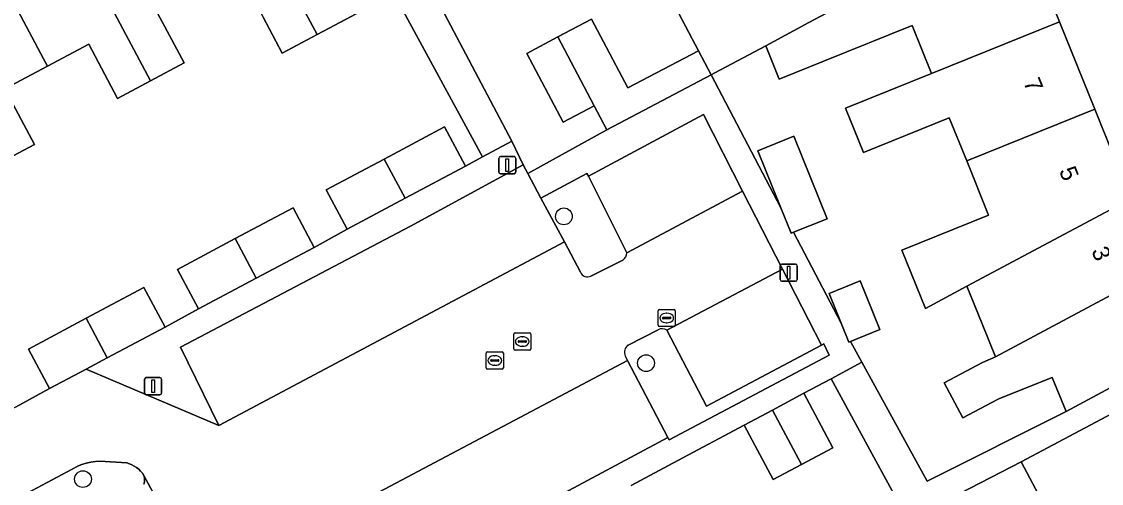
# Model space of a CAD drawing. Extents: x 160304 to 160955, y 383684 to 384161.
# Drawn here: x 160717.7 to 160780.6, y 383894.8 to 383921.7 of the extents above; entities that cross this region are included whole.
import ezdxf

# ---------------------------------------------------------------- set-up
doc = ezdxf.new("R2010")
doc.units = 0
for name, color, linetype in [('IMGEO_Boom', 7, 'Continuous'), ('IMGEO_Erf', 7, 'Continuous'), ('IMGEO_Groenvoorziening', 7, 'Continuous'), ('IMGEO_Kolk', 7, 'Continuous'), ('IMGEO_Lichtmast', 7, 'Continuous'), ('IMGEO_Muur', 7, 'Continuous'), ('IMGEO_Pand', 7, 'Continuous'), ('IMGEO_Pand_nummerreeks', 7, 'Continuous'), ('IMGEO_Parkeervlak_open', 7, 'Continuous'), ('IMGEO_Rijbaan_lokaal_open', 7, 'Continuous'), ('IMGEO_Rioolput', 7, 'Continuous'), ('IMGEO_Voetpad_open', 7, 'Continuous')]:
    doc.layers.add(name, color=color, linetype=linetype)

msp = doc.modelspace()

# ---------------------------------------------------------------- linework, layer by layer
at = {"layer": 'IMGEO_Boom'}
for centre in [(160749.279, 383910.386), (160754.066, 383901.837), (160721.252, 383895.082)]:
    msp.add_circle(centre, 0.489, dxfattribs=at)
at = {"layer": 'IMGEO_Erf'}
for points in [[(160738.395, 383929.615), (160746.24, 383914.776), (160746.914, 383913.389), (160747.178, 383912.893), (160749.004, 383913.896), (160751.789, 383915.425), (160751.046, 383916.832), (160749.237, 383915.877), (160747.122, 383919.883), (160748.931, 383920.838), (160750.895, 383921.875), (160753.01, 383917.869), (160757.123, 383920.035), (160747.723, 383937.882)], [(160717.356, 383899.288), (160719.301, 383900.356), (160718.073, 383902.658), (160721.434, 383904.453), (160724.804, 383906.252), (160726.04, 383903.936), (160727.98, 383904.993), (160726.753, 383907.293), (160730.119, 383909.09), (160733.493, 383910.891), (160734.727, 383908.578), (160736.649, 383909.647), (160735.433, 383911.927), (160738.798, 383913.723), (160742.314, 383915.601), (160743.538, 383913.307), (160744.542, 383913.853), (160738.239, 383925.447)], [(160725.449, 383922.51), (160727.146, 383919.325), (160725.194, 383918.285), (160723.27, 383917.261), (160721.59, 383920.415), (160719.179, 383919.131), (160716.698, 383917.81), (160718.421, 383914.575), (160716.561, 383913.585)], [(160737.165, 383922.19), (160735.591, 383921.352), (160734.894, 383920.981), (160732.868, 383919.903), (160731.758, 383921.987)], [(160778.599, 383891.037), (160775.92, 383896.08), (160769.351, 383892.68), (160764.847, 383900.931), (160763.256, 383900.081), (160764.953, 383896.906), (160763.117, 383895.925), (160761.478, 383895.049), (160759.781, 383898.224), (160755.921, 383896.16), (160753.202, 383894.707)]]:
    msp.add_lwpolyline(points, dxfattribs=at)
msp.add_lwpolyline([(160774.032, 383910.459), (160772.754, 383913.623), (160771.741, 383916.131), (160766.736, 383914.109), (160765.691, 383916.696), (160770.696, 383918.718), (160769.57, 383921.507), (160764.463, 383919.445), (160761.826, 383918.376), (160761.038, 383920.326), (160758.084, 383918.742), (160757.865, 383918.627), (160761.915, 383910.886), (160760.572, 383914.212), (160762.678, 383915.062), (160764.621, 383910.252), (160762.661, 383909.46), (160765.43, 383904.168), (160764.732, 383905.896), (160766.548, 383906.63), (160767.694, 383903.794), (160765.99, 383903.105), (160766.636, 383901.887), (160770.447, 383894.965), (160778.547, 383899.021), (160777.73, 383901.008), (160774.67, 383899.772), (160774.547, 383899.722), (160772.535, 383898.647), (160771.448, 383900.683), (160773.677, 383901.874), (160774.429, 383902.206), (160773.654, 383904.126), (160772.771, 383906.312), (160770.35, 383905.018), (160768.977, 383908.417)], close=True, dxfattribs=at)
at = {"layer": 'IMGEO_Groenvoorziening'}
for points in [[(160752.946, 383908.271), (160750.714, 383912.729), (160750.622, 383912.889), (160747.941, 383911.455), (160749.311, 383908.902), (160750.253, 383907.138)], [(160750.851, 383906.911), (160752.717, 383907.843)], [(160752.851, 383902.26), (160752.994, 383901.988), (160755.341, 383897.513), (160755.408, 383897.377), (160764.733, 383902.307), (160764.425, 383902.955), (160764.284, 383902.874), (160757.585, 383899.328), (160755.27, 383903.753)], [(160754.776, 383903.779), (160753.027, 383902.893)]]:
    msp.add_lwpolyline(points, dxfattribs=at)
for centre, radius, start, end in [((160752.477, 383908.247), 0.47, 300.74124, 2.96104), ((160750.649, 383907.281), 0.421, 199.84154, 298.58507), ((160755.004, 383903.414), 0.431, 51.9384, 122.03602), ((160753.313, 383902.473), 0.508, 124.18485, 204.73892)]:
    msp.add_arc(centre, radius, start, end, dxfattribs=at)
at = {"layer": 'IMGEO_Kolk'}
for p, q in [((160754.77, 383904.041), (160754.77, 383904.893)), ((160754.845, 383904.967), (160755.697, 383904.967)), ((160755.258, 383904.747), (160755.283, 383904.747)), ((160755.771, 383904.893), (160755.771, 383904.041)), ((160755.697, 383903.967), (160754.845, 383903.967)), ((160755.029, 383904.461), (160755.029, 383904.473)), ((160755.467, 383904.424), (160755.069, 383904.424)), ((160755.072, 383904.51), (160755.47, 383904.51)), ((160755.281, 383904.187), (160755.256, 383904.187)), ((160755.513, 383904.473), (160755.513, 383904.461)), ((160746.355, 383902.67), (160746.355, 383903.522)), ((160746.43, 383903.596), (160747.282, 383903.596)), ((160746.843, 383903.376), (160746.868, 383903.376)), ((160747.356, 383903.522), (160747.356, 383902.67)), ((160746.614, 383903.09), (160746.614, 383903.102)), ((160747.052, 383903.053), (160746.654, 383903.053)), ((160746.657, 383903.139), (160747.055, 383903.139)), ((160746.866, 383902.816), (160746.841, 383902.816)), ((160747.098, 383903.102), (160747.098, 383903.09)), ((160747.282, 383902.596), (160746.43, 383902.596))]:
    msp.add_line(p, q, dxfattribs=at)
for points in [[(160754.77, 383904.041), (160754.77, 383904.893)], [(160754.845, 383904.967), (160755.697, 383904.967)], [(160755.771, 383904.893), (160755.771, 383904.041)], [(160755.697, 383903.967), (160754.845, 383903.967)], [(160746.355, 383902.67), (160746.355, 383903.522)], [(160746.43, 383903.596), (160747.282, 383903.596)], [(160747.356, 383903.522), (160747.356, 383902.67)], [(160747.282, 383902.596), (160746.43, 383902.596)]]:
    msp.add_lwpolyline(points, dxfattribs=at)
for centre, radius, start, end in [((160754.847, 383904.891), 0.0765, 91.55205, 178.44795), ((160754.847, 383904.891), 0.0765, 91.55205, 178.44795), ((160755.695, 383904.891), 0.0765, 1.55205, 88.44795), ((160755.695, 383904.891), 0.0765, 1.55205, 88.44795), ((160754.847, 383904.043), 0.0765, 181.55205, 268.44795), ((160754.847, 383904.043), 0.0765, 181.55205, 268.44795), ((160755.069, 383904.47), 0.0403, 85.87752, 175.75265), ((160755.066, 383904.46), 0.0366, 178.93798, 274.71019), ((160755.47, 383904.467), 0.043, 264.86636, 352.45326), ((160755.474, 383904.472), 0.0386, 1.73085, 96.63898), ((160755.695, 383904.043), 0.0765, 271.55205, 358.44795), ((160755.695, 383904.043), 0.0765, 271.55205, 358.44795), ((160746.432, 383903.52), 0.0765, 91.55205, 178.44795), ((160746.432, 383903.52), 0.0765, 91.55205, 178.44795), ((160747.28, 383903.52), 0.0765, 1.55205, 88.44795), ((160747.28, 383903.52), 0.0765, 1.55205, 88.44795), ((160746.432, 383902.672), 0.0765, 181.55205, 268.44795), ((160746.432, 383902.672), 0.0765, 181.55205, 268.44795), ((160746.654, 383903.099), 0.0403, 85.87752, 175.75265), ((160746.651, 383903.089), 0.0366, 178.93798, 274.71019), ((160747.055, 383903.096), 0.043, 264.86636, 352.45326), ((160747.059, 383903.101), 0.0386, 1.73085, 96.63898), ((160747.28, 383902.672), 0.0765, 271.55205, 358.44795), ((160747.28, 383902.672), 0.0765, 271.55205, 358.44795)]:
    msp.add_arc(centre, radius, start, end, dxfattribs=at)
for centre, major_axis, ratio, start_param, end_param in [((160755.257, 383904.467), (-0.387, 0.002), 0.722429, 4.712389, 7.853982), ((160755.282, 383904.467), (-0.39, 0.002), 0.717154, 1.570796, 4.712389), ((160746.842, 383903.096), (-0.387, 0.002), 0.722429, 4.712389, 7.853982), ((160746.867, 383903.096), (-0.39, 0.002), 0.717154, 1.570796, 4.712389)]:
    msp.add_ellipse(centre, major_axis=major_axis, ratio=ratio, start_param=start_param, end_param=end_param, dxfattribs=at)
at = {"layer": 'IMGEO_Lichtmast'}
for p, q in [((160745.484, 383912.968), (160745.484, 383913.768)), ((160745.484, 383913.768), (160745.484, 383912.968)), ((160745.584, 383913.868), (160746.374, 383913.868)), ((160746.374, 383913.868), (160745.584, 383913.868)), ((160746.474, 383913.768), (160746.474, 383912.968)), ((160746.474, 383912.968), (160746.474, 383913.768)), ((160746.374, 383912.868), (160745.584, 383912.868)), ((160745.584, 383912.868), (160746.374, 383912.868)), ((160761.885, 383906.71), (160761.885, 383907.51)), ((160761.885, 383907.51), (160761.885, 383906.71)), ((160761.985, 383907.61), (160762.775, 383907.61)), ((160762.775, 383907.61), (160761.985, 383907.61)), ((160762.875, 383907.51), (160762.875, 383906.71)), ((160762.875, 383906.71), (160762.875, 383907.51)), ((160762.775, 383906.61), (160761.985, 383906.61)), ((160761.985, 383906.61), (160762.775, 383906.61)), ((160724.842, 383900.094), (160724.842, 383900.894)), ((160724.842, 383900.894), (160724.842, 383900.094)), ((160724.942, 383900.994), (160725.732, 383900.994)), ((160725.732, 383900.994), (160724.942, 383900.994)), ((160725.832, 383900.894), (160725.832, 383900.094)), ((160725.832, 383900.094), (160725.832, 383900.894)), ((160725.732, 383899.994), (160724.942, 383899.994)), ((160724.942, 383899.994), (160725.732, 383899.994))]:
    msp.add_line(p, q, dxfattribs=at)
for points in [[(160745.904, 383913.743), (160746.054, 383913.743), (160746.054, 383912.993), (160745.904, 383912.993), (160745.904, 383913.743)], [(160762.305, 383907.485), (160762.455, 383907.485), (160762.455, 383906.735), (160762.305, 383906.735), (160762.305, 383907.485)], [(160725.262, 383900.869), (160725.412, 383900.869), (160725.412, 383900.119), (160725.262, 383900.119), (160725.262, 383900.869)]]:
    msp.add_lwpolyline(points, dxfattribs=at)
for centre, start, end in [((160745.584, 383913.768), 90, 180), ((160745.584, 383913.768), 90, 180), ((160746.374, 383913.768), 0, 90), ((160746.374, 383913.768), 360, 90), ((160745.584, 383912.968), 180, 270), ((160745.584, 383912.968), 180, 270), ((160746.374, 383912.968), 270, 0), ((160746.374, 383912.968), 270, 0), ((160761.985, 383907.51), 90, 180), ((160761.985, 383907.51), 90, 180), ((160762.775, 383907.51), 0, 90), ((160762.775, 383907.51), 360, 90), ((160761.985, 383906.71), 180, 270), ((160761.985, 383906.71), 180, 270), ((160762.775, 383906.71), 270, 0), ((160762.775, 383906.71), 270, 0), ((160724.942, 383900.894), 90, 180), ((160724.942, 383900.894), 90, 180), ((160725.732, 383900.894), 0, 90), ((160725.732, 383900.894), 360, 90), ((160724.942, 383900.094), 180, 270), ((160724.942, 383900.094), 180, 270), ((160725.732, 383900.094), 270, 0), ((160725.732, 383900.094), 270, 0)]:
    msp.add_arc(centre, 0.1, start, end, dxfattribs=at)
at = {"layer": 'IMGEO_Muur'}
for points in [[(160764.847, 383900.931), (160766.636, 383901.887)], [(160763.256, 383900.081), (160764.847, 383900.931)], [(160755.921, 383896.16), (160759.781, 383898.224)], [(160753.202, 383894.707), (160755.921, 383896.16)]]:
    msp.add_lwpolyline(points, dxfattribs=at)
at = {"layer": 'IMGEO_Pand'}
msp.add_lwpolyline([(160747.723, 383937.882), (160757.123, 383920.035), (160757.865, 383918.627), (160758.084, 383918.742), (160761.038, 383920.326), (160762.657, 383921.194), (160763.561, 383921.679), (160764.905, 383922.4)], dxfattribs=at)
for points in [[(160735.078, 383931.355), (160732.728, 383935.768), (160732.098, 383935.433), (160731.445, 383935.84), (160729.955, 383935.046), (160729.93, 383934.326), (160728.268, 383933.441), (160733.784, 383923.068), (160734.894, 383920.981), (160735.591, 383921.352), (160737.165, 383922.19), (160736.052, 383924.279), (160738.239, 383925.447)], [(160728.268, 383933.441), (160726.55, 383932.526), (160725.927, 383932.914), (160724.407, 383932.104), (160724.382, 383931.388), (160723.923, 383931.143), (160727.618, 383924.195), (160727.837, 383923.782), (160730.147, 383925.013), (160731.758, 383921.987), (160732.868, 383919.903), (160734.894, 383920.981), (160733.784, 383923.068)], [(160727.837, 383923.782), (160727.618, 383924.195), (160723.923, 383931.143), (160723.386, 383930.857), (160722.808, 383931.217), (160721.283, 383930.405), (160721.26, 383929.736), (160719.581, 383928.842), (160725.194, 383918.285), (160727.146, 383919.325), (160725.449, 383922.51)], [(160715.243, 383926.532), (160718.946, 383919.569), (160719.179, 383919.131), (160721.59, 383920.415), (160723.27, 383917.261), (160725.194, 383918.285), (160719.581, 383928.842), (160717.869, 383927.93), (160717.288, 383928.293), (160715.784, 383927.492), (160715.761, 383926.808)], [(160775.576, 383928.118), (160766.146, 383923.065), (160764.905, 383922.4), (160763.561, 383921.679), (160762.657, 383921.194), (160761.038, 383920.326), (160761.826, 383918.376), (160764.463, 383919.445), (160769.57, 383921.507), (160770.696, 383918.718), (160778.156, 383921.73)], [(160715.243, 383926.532), (160714.66, 383926.222), (160714.091, 383926.577), (160712.614, 383925.791), (160712.59, 383925.09), (160710.917, 383924.199), (160716.561, 383913.585), (160718.421, 383914.575), (160716.698, 383917.81), (160719.179, 383919.131), (160718.946, 383919.569)], [(160748.931, 383920.838), (160751.046, 383916.832), (160751.789, 383915.425), (160757.865, 383918.627), (160757.123, 383920.035), (160753.01, 383917.869), (160750.895, 383921.875)], [(160772.754, 383913.623), (160780.213, 383916.636), (160778.156, 383921.73), (160770.696, 383918.718), (160765.691, 383916.696), (160766.736, 383914.109), (160771.741, 383916.131)], [(160748.931, 383920.838), (160747.122, 383919.883), (160749.237, 383915.877), (160751.046, 383916.832)], [(160772.754, 383913.623), (160774.032, 383910.459), (160768.977, 383908.417), (160770.35, 383905.018), (160772.771, 383906.312), (160782.322, 383911.415), (160780.213, 383916.636)], [(160740.023, 383911.439), (160743.538, 383913.307), (160742.314, 383915.601), (160738.798, 383913.723)], [(160760.572, 383914.212), (160761.915, 383910.886), (160762.515, 383909.401), (160762.661, 383909.46), (160764.621, 383910.252), (160762.678, 383915.062)], [(160740.023, 383911.439), (160738.798, 383913.723), (160735.433, 383911.927), (160736.649, 383909.647)], [(160730.119, 383909.09), (160731.353, 383906.785), (160734.727, 383908.578), (160733.493, 383910.891)], [(160782.322, 383911.415), (160772.771, 383906.312), (160773.654, 383904.126), (160774.429, 383902.206), (160783.981, 383907.309)], [(160730.119, 383909.09), (160726.753, 383907.293), (160727.98, 383904.993), (160731.353, 383906.785)], [(160785.538, 383902.764), (160785.767, 383902.886), (160783.981, 383907.309), (160774.429, 383902.206), (160773.677, 383901.874), (160771.448, 383900.683), (160772.535, 383898.647), (160774.547, 383899.722), (160774.67, 383899.772), (160777.73, 383901.008), (160778.547, 383899.021), (160781.359, 383900.528)], [(160764.732, 383905.896), (160765.43, 383904.168), (160765.878, 383903.06), (160765.99, 383903.105), (160767.694, 383903.794), (160766.548, 383906.63)], [(160722.666, 383902.144), (160726.04, 383903.936), (160724.804, 383906.252), (160721.434, 383904.453)], [(160722.666, 383902.144), (160721.434, 383904.453), (160718.073, 383902.658), (160719.301, 383900.356), (160721.445, 383901.495)], [(160761.428, 383899.104), (160763.117, 383895.925), (160764.953, 383896.906), (160763.256, 383900.081)], [(160787.636, 383890.542), (160786.11, 383893.415), (160782.762, 383899.716), (160775.92, 383896.08), (160778.599, 383891.037), (160773.578, 383888.369), (160777.227, 383881.501), (160783.419, 383884.791), (160786.352, 383886.349), (160786.733, 383887.593), (160787.26, 383889.314)], [(160761.428, 383899.104), (160759.781, 383898.224), (160761.478, 383895.049), (160763.117, 383895.925)]]:
    msp.add_lwpolyline(points, close=True, dxfattribs=at)
at = {"layer": 'IMGEO_Parkeervlak_open'}
for points in [[(160750.714, 383912.729), (160752.946, 383908.271), (160759.69, 383911.846), (160757.419, 383916.321)], [(160749.311, 383908.902), (160747.941, 383911.455), (160747.178, 383912.893), (160746.914, 383913.389), (160740.33, 383909.818), (160726.929, 383902.76), (160729.17, 383898.199)], [(160762.024, 383907.32), (160755.27, 383903.753), (160757.585, 383899.328), (160764.284, 383902.874)]]:
    msp.add_lwpolyline(points, close=True, dxfattribs=at)
msp.add_lwpolyline([(160748.741, 383893.977), (160755.341, 383897.513), (160752.994, 383901.988), (160728.262, 383888.908), (160724.791, 383895.296), (160724.794, 383895.286), (160724.815, 383895.215), (160724.829, 383895.142), (160724.837, 383895.069), (160724.838, 383894.995), (160724.832, 383894.921), (160724.82, 383894.848), (160724.801, 383894.776)], dxfattribs=at)
at = {"layer": 'IMGEO_Rijbaan_lokaal_open'}
for points in [[(160755.27, 383903.753), (160762.024, 383907.32), (160759.69, 383911.846), (160752.946, 383908.271)], [(160750.253, 383907.138), (160749.311, 383908.902), (160729.17, 383898.199), (160721.445, 383901.495), (160719.301, 383900.356), (160717.356, 383899.288), (160713.982, 383897.495), (160710.608, 383895.703), (160708.662, 383894.677)], [(160752.717, 383907.843), (160750.851, 383906.911)], [(160753.027, 383902.893), (160754.776, 383903.779)], [(160717.997, 383894.261), (160720.909, 383895.813), (160720.935, 383895.826), (160721.184, 383895.932), (160721.441, 383896.016), (160721.705, 383896.077), (160721.973, 383896.113), (160722.243, 383896.126), (160723.817, 383896.02), (160723.959, 383895.975), (160724.104, 383895.914), (160724.243, 383895.84), (160724.375, 383895.755), (160724.498, 383895.658), (160724.613, 383895.55), (160724.717, 383895.433), (160724.791, 383895.296), (160728.262, 383888.908), (160752.994, 383901.988), (160752.851, 383902.26)]]:
    msp.add_lwpolyline(points, dxfattribs=at)
for centre, radius, start, end in [((160752.477, 383908.247), 0.47, 300.74124, 2.96104), ((160750.649, 383907.281), 0.421, 199.84154, 298.58507), ((160755.004, 383903.414), 0.431, 51.9384, 122.03602), ((160753.313, 383902.473), 0.508, 124.18485, 204.73892)]:
    msp.add_arc(centre, radius, start, end, dxfattribs=at)
at = {"layer": 'IMGEO_Rioolput'}
for p, q in [((160744.751, 383901.564), (160744.751, 383902.416)), ((160744.826, 383902.49), (160745.678, 383902.49)), ((160745.239, 383902.27), (160745.264, 383902.27)), ((160745.752, 383902.416), (160745.752, 383901.564)), ((160745.678, 383901.49), (160744.826, 383901.49)), ((160745.01, 383901.984), (160745.01, 383901.996)), ((160745.448, 383901.947), (160745.05, 383901.947)), ((160745.053, 383902.033), (160745.451, 383902.033)), ((160745.262, 383901.71), (160745.237, 383901.71)), ((160745.494, 383901.996), (160745.494, 383901.984))]:
    msp.add_line(p, q, dxfattribs=at)
for points in [[(160744.751, 383901.564), (160744.751, 383902.416)], [(160744.826, 383902.49), (160745.678, 383902.49)], [(160745.752, 383902.416), (160745.752, 383901.564)], [(160745.678, 383901.49), (160744.826, 383901.49)]]:
    msp.add_lwpolyline(points, dxfattribs=at)
for centre, radius, start, end in [((160744.828, 383902.414), 0.0765, 91.55205, 178.44795), ((160744.828, 383902.414), 0.0765, 91.55205, 178.44795), ((160745.676, 383902.414), 0.0765, 1.55205, 88.44795), ((160745.676, 383902.414), 0.0765, 1.55205, 88.44795), ((160744.828, 383901.566), 0.0765, 181.55205, 268.44795), ((160744.828, 383901.566), 0.0765, 181.55205, 268.44795), ((160745.05, 383901.993), 0.0403, 85.87752, 175.75265), ((160745.047, 383901.983), 0.0366, 178.93798, 274.71019), ((160745.451, 383901.99), 0.043, 264.86636, 352.45326), ((160745.455, 383901.995), 0.0386, 1.73085, 96.63898), ((160745.676, 383901.566), 0.0765, 271.55205, 358.44795), ((160745.676, 383901.566), 0.0765, 271.55205, 358.44795)]:
    msp.add_arc(centre, radius, start, end, dxfattribs=at)
for centre, major_axis, ratio, start_param, end_param in [((160745.238, 383901.99), (-0.387, 0.002), 0.722429, 4.712389, 7.853982), ((160745.263, 383901.99), (-0.39, 0.002), 0.717154, 1.570796, 4.712389)]:
    msp.add_ellipse(centre, major_axis=major_axis, ratio=ratio, start_param=start_param, end_param=end_param, dxfattribs=at)
at = {"layer": 'IMGEO_Voetpad_open'}
for points in [[(160770.289, 383952.484), (160770.242, 383952.607), (160769.543, 383954.354), (160768.806, 383956.197), (160767.942, 383957.753), (160766.972, 383957.215), (160764.411, 383961.827), (160762.277, 383960.65), (160763.531, 383958.431), (160764.306, 383956.019), (160775.576, 383928.118), (160778.156, 383921.73), (160780.213, 383916.636), (160782.322, 383911.415), (160783.981, 383907.309), (160785.767, 383902.886), (160785.538, 383902.764), (160786.063, 383901.511), (160788.843, 383894.871), (160793.205, 383896.093), (160792.957, 383896.415)], [(160753.202, 383894.707), (160755.921, 383896.16), (160759.781, 383898.224), (160761.428, 383899.104), (160763.256, 383900.081), (160764.847, 383900.931), (160766.636, 383901.887), (160765.99, 383903.105), (160765.878, 383903.06), (160765.43, 383904.168), (160762.661, 383909.46), (160762.515, 383909.401), (160761.915, 383910.886), (160757.865, 383918.627), (160751.789, 383915.425), (160749.004, 383913.896), (160747.178, 383912.893), (160747.941, 383911.455), (160750.622, 383912.889), (160750.714, 383912.729), (160757.419, 383916.321), (160759.69, 383911.846), (160762.024, 383907.32), (160764.284, 383902.874), (160764.425, 383902.955), (160764.733, 383902.307), (160755.408, 383897.377), (160755.341, 383897.513), (160748.741, 383893.977)], [(160724.801, 383894.776), (160724.82, 383894.848), (160724.832, 383894.921), (160724.838, 383894.995), (160724.837, 383895.069), (160724.829, 383895.142), (160724.815, 383895.215), (160724.794, 383895.286), (160724.791, 383895.296), (160724.717, 383895.433), (160724.613, 383895.55), (160724.498, 383895.658), (160724.375, 383895.755), (160724.243, 383895.84), (160724.104, 383895.914), (160723.959, 383895.975), (160723.817, 383896.02), (160722.243, 383896.126), (160721.973, 383896.113), (160721.705, 383896.077), (160721.441, 383896.016), (160721.184, 383895.932), (160720.935, 383895.826), (160720.909, 383895.813), (160717.997, 383894.261)]]:
    msp.add_lwpolyline(points, dxfattribs=at)
for points in [[(160738.395, 383929.615), (160736.911, 383932.403), (160734.56, 383936.815), (160733.152, 383939.46), (160732.617, 383939.108), (160731.813, 383938.673), (160731.321, 383938.411), (160732.728, 383935.768), (160735.078, 383931.355), (160738.239, 383925.447), (160744.542, 383913.853), (160746.24, 383914.776)], [(160740.33, 383909.818), (160746.914, 383913.389), (160746.24, 383914.776), (160744.542, 383913.853), (160743.538, 383913.307), (160740.023, 383911.439), (160736.649, 383909.647), (160734.727, 383908.578), (160731.353, 383906.785), (160727.98, 383904.993), (160726.04, 383903.936), (160722.666, 383902.144), (160721.445, 383901.495), (160729.17, 383898.199), (160726.929, 383902.76)], [(160786.063, 383901.511), (160785.538, 383902.764), (160781.359, 383900.528), (160778.547, 383899.021), (160770.447, 383894.965), (160766.636, 383901.887), (160764.847, 383900.931), (160769.351, 383892.68), (160775.92, 383896.08), (160782.762, 383899.716)]]:
    msp.add_lwpolyline(points, close=True, dxfattribs=at)

# ---------------------------------------------------------------- texts
at = {"layer": 'IMGEO_Pand_nummerreeks'}
for s, rotation, p in [('7', 291.97569, (160776.039, 383918.21)), ('5', 291.99603, (160778.122, 383913.05)), ('3', 291.98882, (160780.005, 383908.388))]:
    msp.add_text(s, height=1, rotation=rotation, dxfattribs=at).set_placement(p)

doc.saveas('drawing.dxf')
